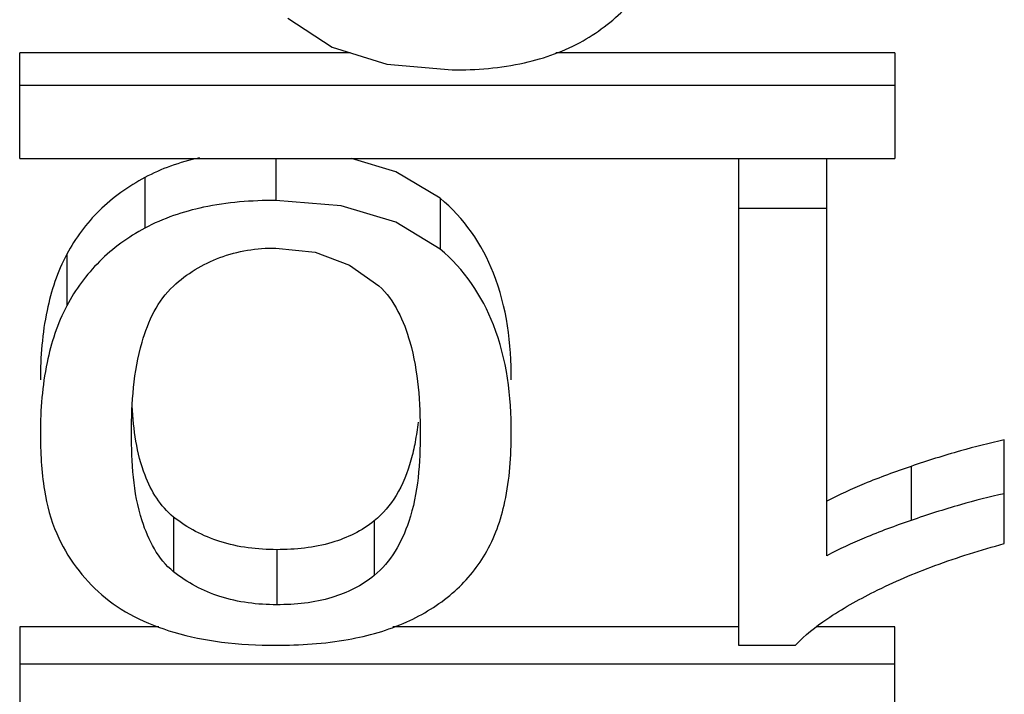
# Paper-space layout 'Sheet' of a CAD drawing. Header units: inches. Extents: x 0.2 to 10.8, y 0.2 to 8.3.
# Tile 485 of 545: x 7.3189 to 7.3369, y 6.6265 to 6.6388. Entities that reach past the tile are written whole.
import ezdxf

# ---------------------------------------------------------------- set-up
doc = ezdxf.new("R2010")
doc.units = ezdxf.units.IN
doc.header["$MEASUREMENT"] = 0
doc.layers.get('0').update_dxf_attribs({"lineweight": 5})

psp = doc.layouts.new('Sheet')

# ---------------------------------------------------------------- linework, layer by layer
at = {"color": 0, "linetype": 'ByBlock', "lineweight": -3}
for p, q in [((7.318877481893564, 6.636298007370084), (7.318877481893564, 6.638234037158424)), ((7.324918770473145, 6.638234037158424), (7.318877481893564, 6.638234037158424)), ((7.334877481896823, 6.638234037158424), (7.328677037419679, 6.638234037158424)), ((7.334877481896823, 6.638234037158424), (7.334877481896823, 6.636298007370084)), ((7.334877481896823, 6.637635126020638), (7.318877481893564, 6.637635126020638)), ((7.318877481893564, 6.636298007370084), (7.334877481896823, 6.636298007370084)), ((7.323560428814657, 6.636298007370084), (7.323560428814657, 6.635534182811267)), ((7.332015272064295, 6.636307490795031), (7.332015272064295, 6.627404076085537)), ((7.333636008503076, 6.629040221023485), (7.333636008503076, 6.636307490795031)), ((7.321165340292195, 6.635952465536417), (7.321165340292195, 6.63502703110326)), ((7.326562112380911, 6.635572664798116), (7.326562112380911, 6.634642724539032)), ((7.333636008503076, 6.635386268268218), (7.332015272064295, 6.635386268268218)), ((7.319737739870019, 6.634549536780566), (7.319737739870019, 6.633607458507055)), ((7.336877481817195, 6.629262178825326), (7.336877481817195, 6.631155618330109)), ((7.335173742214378, 6.63067373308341), (7.335173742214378, 6.629685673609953)), ((7.321689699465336, 6.629747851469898), (7.321689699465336, 6.628748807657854)), ((7.325358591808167, 6.629677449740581), (7.325358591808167, 6.62867757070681)), ((7.323578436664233, 6.629151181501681), (7.323578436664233, 6.628145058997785)), ((7.318877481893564, 6.627742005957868), (7.318877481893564, 6.626010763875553)), ((7.321419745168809, 6.627742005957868), (7.318877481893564, 6.627742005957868)), ((7.332015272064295, 6.627742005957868), (7.325696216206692, 6.627742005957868)), ((7.334877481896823, 6.627742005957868), (7.333437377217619, 6.627742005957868)), ((7.334877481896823, 6.626010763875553), (7.334877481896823, 6.627742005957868)), ((7.332015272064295, 6.627404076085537), (7.333059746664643, 6.627404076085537)), ((7.334877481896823, 6.627060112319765), (7.318877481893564, 6.627060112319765))]:
    psp.add_line(p, q, dxfattribs=at)
for points in [[(7.323779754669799, 6.638862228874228), (7.324589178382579, 6.638337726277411), (7.32558654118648, 6.638023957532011), (7.326781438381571, 6.637918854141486)], [(7.326562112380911, 6.635572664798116), (7.325752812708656, 6.636059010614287), (7.32494523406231, 6.636298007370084)], [(7.326562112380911, 6.634642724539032), (7.325752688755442, 6.63513489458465), (7.324755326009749, 6.635433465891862), (7.323560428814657, 6.635534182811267)], [(7.323560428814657, 6.634664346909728), (7.324278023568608, 6.634585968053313), (7.324905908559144, 6.634353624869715), (7.325442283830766, 6.633975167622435)]]:
    psp.add_lwpolyline(points, dxfattribs=at)
for points, knots in [([(7.329176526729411, 6.638451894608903), (7.329482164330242, 6.63862696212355), (7.33005370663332, 6.639069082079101), (7.330451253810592, 6.639673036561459), (7.330604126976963, 6.639996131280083)], [0, 0, 0, 0, 0.4963291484, 1, 1, 1, 1]), ([(7.326781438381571, 6.637918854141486), (7.327224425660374, 6.637918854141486), (7.328052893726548, 6.637983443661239), (7.328845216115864, 6.638262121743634), (7.329176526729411, 6.638451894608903)], [0, 0, 0, 0, 0.5370849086, 1, 1, 1, 1]), ([(7.322161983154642, 6.636312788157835), (7.321983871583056, 6.636272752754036), (7.321642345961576, 6.63617565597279), (7.321316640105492, 6.63603322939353), (7.321165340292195, 6.635952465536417)], [0, 0, 0, 0, 0.5156036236, 1, 1, 1, 1]), ([(7.321165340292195, 6.635952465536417), (7.320863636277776, 6.63579141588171), (7.320304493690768, 6.635394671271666), (7.319894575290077, 6.634843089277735), (7.319737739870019, 6.634549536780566)], [0, 0, 0, 0, 0.5067985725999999, 1, 1, 1, 1]), ([(7.323560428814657, 6.635534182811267), (7.323117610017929, 6.635534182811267), (7.322292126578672, 6.635471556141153), (7.321499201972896, 6.635207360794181), (7.321165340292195, 6.63502703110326)], [0, 0, 0, 0, 0.5385327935, 1, 1, 1, 1]), ([(7.327864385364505, 6.632253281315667), (7.327864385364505, 6.632912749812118), (7.327720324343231, 6.634156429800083), (7.326997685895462, 6.63522008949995), (7.326562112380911, 6.635572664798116)], [0, 0, 0, 0, 0.5406119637, 1, 1, 1, 1]), ([(7.321165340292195, 6.63502703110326), (7.32086319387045, 6.634863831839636), (7.320303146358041, 6.634461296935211), (7.319894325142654, 6.633904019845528), (7.319737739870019, 6.633607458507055)], [0, 0, 0, 0, 0.5059242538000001, 1, 1, 1, 1]), ([(7.321687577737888, 6.633969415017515), (7.3219326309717, 6.634193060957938), (7.32252660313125, 6.634560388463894), (7.323214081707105, 6.634664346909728), (7.323560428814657, 6.634664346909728)], [0, 0, 0, 0, 0.489248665, 1, 1, 1, 1]), ([(7.327864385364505, 6.631283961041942), (7.327864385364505, 6.631951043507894), (7.327721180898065, 6.633206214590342), (7.326999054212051, 6.634284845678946), (7.326562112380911, 6.634642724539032)], [0, 0, 0, 0, 0.5415161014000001, 1, 1, 1, 1]), ([(7.319737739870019, 6.634549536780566), (7.319566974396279, 6.634229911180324), (7.319317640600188, 6.633469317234), (7.31925647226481, 6.632678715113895), (7.31925647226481, 6.632253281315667)], [0, 0, 0, 0, 0.459983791, 1, 1, 1, 1]), ([(7.320922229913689, 6.631283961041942), (7.320922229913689, 6.631840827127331), (7.320982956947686, 6.632788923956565), (7.321398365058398, 6.633705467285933), (7.321687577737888, 6.633969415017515)], [0, 0, 0, 0, 0.5871530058, 1, 1, 1, 1]), ([(7.325442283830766, 6.633975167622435), (7.325731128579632, 6.633711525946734), (7.326142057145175, 6.632790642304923), (7.326198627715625, 6.631842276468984), (7.326198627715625, 6.631283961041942)], [0, 0, 0, 0, 0.4119210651, 1, 1, 1, 1]), ([(7.319737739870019, 6.633607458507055), (7.319566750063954, 6.633283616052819), (7.319317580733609, 6.632513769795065), (7.31925647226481, 6.631714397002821), (7.31925647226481, 6.631283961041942)], [0, 0, 0, 0, 0.459691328, 1, 1, 1, 1]), ([(7.321689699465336, 6.629747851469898), (7.321448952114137, 6.62993945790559), (7.321050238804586, 6.63060717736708), (7.320960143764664, 6.631345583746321), (7.320935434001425, 6.631772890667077)], [0, 0, 0, 0, 0.4182203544, 1, 1, 1, 1]), ([(7.326159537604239, 6.631480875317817), (7.326146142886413, 6.631359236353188), (7.326112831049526, 6.631126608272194), (7.3260608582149, 6.630897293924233), (7.3260306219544, 6.630789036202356)], [0, 0, 0, 0, 0.5212401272, 1, 1, 1, 1]), ([(7.31925647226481, 6.631283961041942), (7.31925647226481, 6.630933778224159), (7.319288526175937, 6.630308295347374), (7.319442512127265, 6.629694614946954), (7.319553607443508, 6.629443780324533)], [0, 0, 0, 0, 0.5607243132, 1, 1, 1, 1]), ([(7.321689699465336, 6.628748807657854), (7.321406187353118, 6.628977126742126), (7.320966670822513, 6.629837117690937), (7.320922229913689, 6.630744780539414), (7.320922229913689, 6.631283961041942)], [0, 0, 0, 0, 0.4030317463, 1, 1, 1, 1]), ([(7.326198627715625, 6.631283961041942), (7.326198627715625, 6.630739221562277), (7.326143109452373, 6.629794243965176), (7.325660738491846, 6.628924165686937), (7.325358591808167, 6.62867757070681)], [0, 0, 0, 0, 0.5827700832, 1, 1, 1, 1]), ([(7.32738716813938, 6.629071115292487), (7.327561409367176, 6.629364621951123), (7.327814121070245, 6.630099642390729), (7.327864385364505, 6.630864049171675), (7.327864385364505, 6.631283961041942)], [0, 0, 0, 0, 0.4483857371, 1, 1, 1, 1]), ([(7.336877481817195, 6.631155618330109), (7.336607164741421, 6.631099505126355), (7.33603427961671, 6.630954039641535), (7.335471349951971, 6.630775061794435), (7.335173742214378, 6.63067373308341)], [0, 0, 0, 0, 0.4675635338, 1, 1, 1, 1]), ([(7.3260306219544, 6.630789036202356), (7.325967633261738, 6.630563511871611), (7.325806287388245, 6.630149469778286), (7.325517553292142, 6.629805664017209), (7.325358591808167, 6.629677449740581)], [0, 0, 0, 0, 0.5341381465, 1, 1, 1, 1]), ([(7.335173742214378, 6.63067373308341), (7.334885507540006, 6.630575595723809), (7.33436366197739, 6.630384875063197), (7.333856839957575, 6.630154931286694), (7.333636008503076, 6.630035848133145)], [0, 0, 0, 0, 0.5482468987, 1, 1, 1, 1]), ([(7.336877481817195, 6.630173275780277), (7.336607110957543, 6.630116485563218), (7.336034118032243, 6.62996925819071), (7.335471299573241, 6.629788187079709), (7.335173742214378, 6.629685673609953)], [0, 0, 0, 0, 0.4674696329, 1, 1, 1, 1]), ([(7.323578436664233, 6.629151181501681), (7.323228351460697, 6.629151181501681), (7.322550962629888, 6.629231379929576), (7.321940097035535, 6.629548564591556), (7.321689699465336, 6.629747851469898)], [0, 0, 0, 0, 0.5224314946, 1, 1, 1, 1]), ([(7.325358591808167, 6.629677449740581), (7.325132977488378, 6.629495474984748), (7.324550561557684, 6.629212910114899), (7.323916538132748, 6.629151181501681), (7.323578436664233, 6.629151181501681)], [0, 0, 0, 0, 0.4615855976, 1, 1, 1, 1]), ([(7.335173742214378, 6.629685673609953), (7.334885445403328, 6.6295863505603), (7.334363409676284, 6.629393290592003), (7.333856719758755, 6.629160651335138), (7.333636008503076, 6.629040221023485)], [0, 0, 0, 0, 0.5480777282, 1, 1, 1, 1]), ([(7.319553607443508, 6.629443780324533), (7.319649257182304, 6.62922781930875), (7.319883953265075, 6.628821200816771), (7.320203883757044, 6.628478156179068), (7.320376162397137, 6.628327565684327)], [0, 0, 0, 0, 0.5079325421, 1, 1, 1, 1]), ([(7.334500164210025, 6.628382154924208), (7.334859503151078, 6.628562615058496), (7.335640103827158, 6.628894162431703), (7.33644890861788, 6.629146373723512), (7.336877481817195, 6.629262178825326)], [0, 0, 0, 0, 0.4752756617, 1, 1, 1, 1]), ([(7.325953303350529, 6.627831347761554), (7.326251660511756, 6.627966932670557), (7.326807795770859, 6.628302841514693), (7.327227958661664, 6.62880292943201), (7.32738716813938, 6.629071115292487)], [0, 0, 0, 0, 0.5123797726, 1, 1, 1, 1]), ([(7.323578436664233, 6.628145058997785), (7.323228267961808, 6.628145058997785), (7.322549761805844, 6.628226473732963), (7.321939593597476, 6.628547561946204), (7.321689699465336, 6.628748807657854)], [0, 0, 0, 0, 0.521843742, 1, 1, 1, 1]), ([(7.325358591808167, 6.62867757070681), (7.325133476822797, 6.628493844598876), (7.324551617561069, 6.628207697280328), (7.323916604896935, 6.628145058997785), (7.323578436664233, 6.628145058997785)], [0, 0, 0, 0, 0.4621494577, 1, 1, 1, 1]), ([(7.320376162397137, 6.628327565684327), (7.320555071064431, 6.628171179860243), (7.320977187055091, 6.627894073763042), (7.321446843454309, 6.627716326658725), (7.321697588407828, 6.627642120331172)], [0, 0, 0, 0, 0.4760861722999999, 1, 1, 1, 1]), ([(7.333059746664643, 6.627404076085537), (7.333228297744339, 6.627588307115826), (7.333692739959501, 6.627950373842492), (7.334202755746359, 6.628232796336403), (7.334500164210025, 6.628382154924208)], [0, 0, 0, 0, 0.4286660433, 1, 1, 1, 1]), ([(7.323560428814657, 6.627404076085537), (7.324002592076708, 6.627404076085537), (7.324819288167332, 6.627456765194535), (7.325614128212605, 6.627677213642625), (7.325953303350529, 6.627831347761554)], [0, 0, 0, 0, 0.5427193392, 1, 1, 1, 1]), ([(7.321697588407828, 6.627642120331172), (7.321981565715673, 6.627558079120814), (7.322600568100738, 6.627436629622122), (7.323228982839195, 6.627404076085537), (7.323560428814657, 6.627404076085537)], [0, 0, 0, 0, 0.4718817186, 1, 1, 1, 1])]:
    psp.add_open_spline(points, degree=3, knots=knots, dxfattribs=at)

doc.saveas('drawing.dxf')
